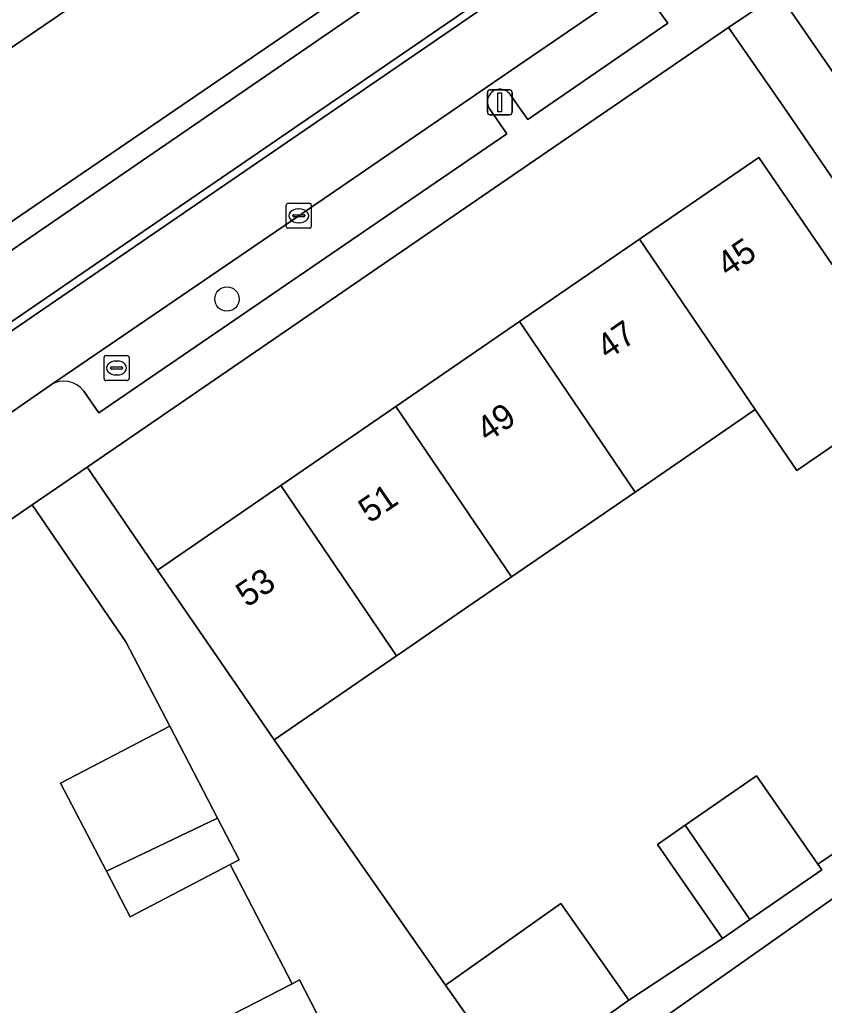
# Model space of a CAD drawing. Extents: x 158086 to 159499, y 382904 to 383981.
# Drawn here: x 158480.03 to 158512.28, y 383517.86 to 383557.35 of the extents above; entities that cross this region are included whole.
import ezdxf

# ---------------------------------------------------------------- set-up
doc = ezdxf.new("R2010")
doc.units = 0
for name, color, linetype in [('IMGEO_Berm_groen', 7, 'Continuous'), ('IMGEO_Boom', 7, 'Continuous'), ('IMGEO_Erf', 7, 'Continuous'), ('IMGEO_Fietspad_gesloten', 7, 'Continuous'), ('IMGEO_Groenvoorziening', 7, 'Continuous'), ('IMGEO_Haag', 7, 'Continuous'), ('IMGEO_Kolk', 7, 'Continuous'), ('IMGEO_Lichtmast', 7, 'Continuous'), ('IMGEO_Pand', 7, 'Continuous'), ('IMGEO_Pand_nummerreeks', 7, 'Continuous'), ('IMGEO_Parkeervlak_open', 7, 'Continuous'), ('IMGEO_Rijbaan_lokaal_open', 7, 'Continuous'), ('IMGEO_Rijbaan_regionaal_gesloten', 7, 'Continuous'), ('IMGEO_Rioolput', 7, 'Continuous'), ('IMGEO_Verkeerseiland_open', 7, 'Continuous'), ('IMGEO_Voetpad_open', 7, 'Continuous')]:
    doc.layers.add(name, color=color, linetype=linetype)

msp = doc.modelspace()

# ---------------------------------------------------------------- linework, layer by layer
at = {"layer": 'IMGEO_Berm_groen'}
for points in [[(158661.52, 383682.534), (158548.056, 383605.231), (158537.837, 383598.268), (158500, 383572.487), (158425.464, 383521.701), (158412.679, 383512.917), (158399.643, 383503.685), (158401.599, 383501.25), (158412.794, 383510.243), (158418.409, 383514.401), (158426.656, 383520.079), (158500, 383570.082), (158538.968, 383596.649), (158549.805, 383604.037), (158646.334, 383669.776)], [(158518.554, 383554.711), (158515.017, 383559.903), (158514.589, 383560.459), (158514.203, 383560.987), (158510.46, 383558.395), (158513.474, 383554.035), (158525.74, 383536.287), (158527.112, 383537.179), (158527.469, 383537.411), (158527.938, 383537.716), (158526.329, 383542.122)]]:
    msp.add_lwpolyline(points, dxfattribs=at)
at = {"layer": 'IMGEO_Boom'}
msp.add_circle((158488.337, 383546.155), 0.489, dxfattribs=at)
at = {"layer": 'IMGEO_Erf'}
for points in [[(158522.697, 383536.266), (158510.636, 383553.886), (158508.446, 383557.036), (158500, 383551.249), (158482.733, 383539.419), (158485.558, 383535.296), (158490.503, 383538.688), (158495.109, 383541.848), (158500.07, 383545.251), (158504.88, 383548.55), (158509.655, 383551.826), (158512.597, 383547.538)], [(158517.558, 383543.666), (158511.18, 383539.29), (158509.511, 383541.723), (158504.701, 383538.423), (158500, 383535.198), (158499.741, 383535.02), (158497.93, 383533.778), (158495.338, 383532), (158495.135, 383531.861), (158490.229, 383528.496), (158497.102, 383518.663), (158501.717, 383521.94), (158504.453, 383518.063), (158508.204, 383520.534), (158505.593, 383524.306), (158506.711, 383525.08), (158509.571, 383527.06), (158512.028, 383523.512), (158517.873, 383527.44)], [(158487.673, 383514.502), (158486.641, 383516.498), (158490.955, 383518.727), (158488.472, 383523.495), (158484.459, 383521.405), (158483.509, 383523.23), (158481.67, 383526.761), (158486.043, 383529.039), (158484.279, 383532.426), (158480.524, 383537.906), (158455.321, 383520.637), (158465.054, 383500), (158466.286, 383497.387)], [(158524.561, 383530.541), (158500.757, 383513.777), (158504.955, 383513.973), (158505.094, 383510.997), (158505.368, 383505.126), (158505.642, 383499.258), (158505.892, 383493.911), (158501.02, 383493.683), (158501.266, 383488.703), (158506.091, 383488.965), (158506.154, 383487.801), (158506.346, 383484.261), (158501.656, 383484.006), (158502.001, 383476.452), (158506.647, 383476.701), (158506.893, 383472.107), (158502.247, 383471.858), (158502.416, 383468.701), (158528.289, 383465.499)]]:
    msp.add_lwpolyline(points, dxfattribs=at)
at = {"layer": 'IMGEO_Fietspad_gesloten'}
for points in [[(158406.477, 383492.138), (158407.038, 383492.595), (158415.949, 383500), (158420.474, 383503.76), (158424.552, 383506.994), (158427.887, 383509.53), (158436.47, 383515.388), (158443.607, 383520.298), (158444.263, 383520.715), (158445.933, 383521.775), (158446.621, 383522.245), (158446.476, 383522.514), (158500, 383559.162), (158541.26, 383587.412), (158544.075, 383589.339), (158618.844, 383640.502), (158640.443, 383655.157), (158646.899, 383659.567), (158648.236, 383660.378)], [(158643.219, 383659.898), (158616.779, 383641.989), (158544.359, 383592.419), (158542.712, 383591.29), (158500, 383562.025), (158434.999, 383517.487), (158427.133, 383512.095)]]:
    msp.add_lwpolyline(points, dxfattribs=at)
at = {"layer": 'IMGEO_Groenvoorziening'}
for points in [[(158427.133, 383512.095), (158434.999, 383517.487), (158500, 383562.025), (158542.712, 383591.29), (158544.359, 383592.419), (158616.779, 383641.989), (158643.219, 383659.898)], [(158609.643, 383637.826), (158596.373, 383628.777), (158581.924, 383618.931), (158567.48, 383609.075), (158549.745, 383596.961), (158545.402, 383594.03), (158542.284, 383591.903), (158520.007, 383576.707), (158505.553, 383566.876), (158500, 383563.101), (158493.571, 383558.73), (158476.685, 383547.207), (158462.204, 383537.344), (158446.926, 383526.907), (158434.349, 383518.331)]]:
    msp.add_lwpolyline(points, dxfattribs=at)
at = {"layer": 'IMGEO_Haag'}
for points in [[(158427.133, 383512.095), (158434.999, 383517.487), (158500, 383562.025), (158542.712, 383591.29), (158544.359, 383592.419), (158616.779, 383641.989), (158643.219, 383659.898)], [(158609.643, 383637.826), (158596.373, 383628.777), (158581.924, 383618.931), (158567.48, 383609.075), (158549.745, 383596.961), (158545.402, 383594.03), (158542.284, 383591.903), (158520.007, 383576.707), (158505.553, 383566.876), (158500, 383563.101), (158493.571, 383558.73), (158476.685, 383547.207), (158462.204, 383537.344), (158446.926, 383526.907), (158434.349, 383518.331)]]:
    msp.add_lwpolyline(points, dxfattribs=at)
at = {"layer": 'IMGEO_Kolk'}
for p, q in [((158490.717, 383549.064), (158490.717, 383549.916)), ((158490.792, 383549.99), (158491.644, 383549.99)), ((158491.205, 383549.77), (158491.23, 383549.77)), ((158491.718, 383549.916), (158491.718, 383549.064)), ((158490.976, 383549.484), (158490.976, 383549.496)), ((158491.414, 383549.447), (158491.016, 383549.447)), ((158491.019, 383549.533), (158491.417, 383549.533)), ((158491.46, 383549.496), (158491.46, 383549.484)), ((158491.644, 383548.99), (158490.792, 383548.99)), ((158491.228, 383549.21), (158491.203, 383549.21))]:
    msp.add_line(p, q, dxfattribs=at)
for points in [[(158490.717, 383549.064), (158490.717, 383549.916)], [(158490.792, 383549.99), (158491.644, 383549.99)], [(158491.718, 383549.916), (158491.718, 383549.064)], [(158491.644, 383548.99), (158490.792, 383548.99)]]:
    msp.add_lwpolyline(points, dxfattribs=at)
for centre, radius, start, end in [((158490.794, 383549.914), 0.0765, 91.552, 178.448), ((158490.794, 383549.914), 0.0765, 91.552, 178.448), ((158491.642, 383549.914), 0.0765, 1.552, 88.448), ((158491.642, 383549.914), 0.0765, 1.552, 88.448), ((158491.016, 383549.493), 0.0403, 85.8775, 175.7526), ((158491.013, 383549.483), 0.0366, 178.938, 274.7102), ((158491.417, 383549.49), 0.043, 264.8664, 352.4533), ((158491.421, 383549.495), 0.0386, 1.7309, 96.639), ((158490.794, 383549.066), 0.0765, 181.552, 268.448), ((158490.794, 383549.066), 0.0765, 181.552, 268.448), ((158491.642, 383549.066), 0.0765, 271.552, 358.448), ((158491.642, 383549.066), 0.0765, 271.552, 358.448)]:
    msp.add_arc(centre, radius, start, end, dxfattribs=at)
for centre, major_axis, ratio, start_param, end_param in [((158491.204, 383549.49), (-0.387, 0.002), 0.722429, 4.712389, 7.853982), ((158491.229, 383549.49), (-0.39, 0.002), 0.717154, 1.570796, 4.712389)]:
    msp.add_ellipse(centre, major_axis=major_axis, ratio=ratio, start_param=start_param, end_param=end_param, dxfattribs=at)
at = {"layer": 'IMGEO_Lichtmast'}
for p, q in [((158498.878, 383554.535), (158499.668, 383554.535)), ((158499.668, 383554.535), (158498.878, 383554.535)), ((158498.778, 383553.635), (158498.778, 383554.435)), ((158498.778, 383554.435), (158498.778, 383553.635)), ((158499.768, 383554.435), (158499.768, 383553.635)), ((158499.768, 383553.635), (158499.768, 383554.435)), ((158499.668, 383553.535), (158498.878, 383553.535)), ((158498.878, 383553.535), (158499.668, 383553.535))]:
    msp.add_line(p, q, dxfattribs=at)
msp.add_lwpolyline([(158499.198, 383554.41), (158499.348, 383554.41), (158499.348, 383553.66), (158499.198, 383553.66), (158499.198, 383554.41)], dxfattribs=at)
for centre, start, end in [((158498.878, 383554.435), 90, 180), ((158498.878, 383554.435), 90, 180), ((158499.668, 383554.435), 0, 90), ((158499.668, 383554.435), 360, 90), ((158498.878, 383553.635), 180, 270), ((158498.878, 383553.635), 180, 270), ((158499.668, 383553.635), 270, 0), ((158499.668, 383553.635), 270, 0)]:
    msp.add_arc(centre, 0.1, start, end, dxfattribs=at)
at = {"layer": 'IMGEO_Pand'}
for points in [[(158509.511, 383541.723), (158511.18, 383539.29), (158517.558, 383543.666), (158514.164, 383548.613), (158512.597, 383547.538), (158509.655, 383551.826), (158504.88, 383548.55)], [(158509.511, 383541.723), (158504.88, 383548.55), (158500.07, 383545.251), (158504.701, 383538.423)], [(158495.109, 383541.848), (158499.741, 383535.02), (158500, 383535.198), (158504.701, 383538.423), (158500.07, 383545.251)], [(158495.109, 383541.848), (158490.503, 383538.688), (158495.135, 383531.861), (158495.338, 383532), (158497.93, 383533.778), (158499.741, 383535.02)], [(158490.503, 383538.688), (158485.558, 383535.296), (158488.387, 383531.174), (158490.229, 383528.496), (158495.135, 383531.861)], [(158487.964, 383525.351), (158486.043, 383529.039), (158481.67, 383526.761), (158483.509, 383523.23)], [(158509.571, 383527.06), (158506.711, 383525.08), (158509.299, 383521.293), (158512.182, 383523.289), (158512.028, 383523.512)], [(158488.472, 383523.495), (158488.833, 383523.683), (158487.964, 383525.351), (158483.509, 383523.23), (158484.459, 383521.405)], [(158509.299, 383521.293), (158506.711, 383525.08), (158505.593, 383524.306), (158508.204, 383520.534)], [(158497.102, 383518.663), (158499.577, 383515.156), (158502.663, 383516.8), (158504.453, 383518.063), (158501.717, 383521.94)], [(158492.356, 383516.731), (158491.247, 383518.878), (158490.955, 383518.727), (158486.641, 383516.498), (158487.673, 383514.502)]]:
    msp.add_lwpolyline(points, close=True, dxfattribs=at)
at = {"layer": 'IMGEO_Parkeervlak_open'}
for points in [[(158505.676, 383559.389), (158500, 383555.503), (158491.218, 383549.491), (158481.262, 383542.708)], [(158499.705, 383554.334), (158500, 383553.914), (158500.396, 383553.351), (158506.012, 383557.202), (158505.432, 383557.993)], [(158482.597, 383542.465), (158483.198, 383541.595), (158499.561, 383552.77), (158498.878, 383553.761)]]:
    msp.add_lwpolyline(points, dxfattribs=at)
for centre, radius, start, end in [((158499.283, 383554.059), 0.503, 33.0977, 216.3358), ((158481.798, 383541.865), 0.999, 36.8999, 122.4678)]:
    msp.add_arc(centre, radius, start, end, dxfattribs=at)
at = {"layer": 'IMGEO_Rijbaan_lokaal_open'}
for points in [[(158646.837, 383659.134), (158640.621, 383654.875), (158619.029, 383640.224), (158544.259, 383589.076), (158541.457, 383587.159), (158500, 383558.782), (158446.621, 383522.245), (158445.933, 383521.775)], [(158445.43, 383519.13), (158445.935, 383518.444), (158446.739, 383519.013), (158452.453, 383522.878), (158459.339, 383527.68), (158463.394, 383530.431), (158475.256, 383538.536), (158476.934, 383539.712), (158477.488, 383540.1), (158481.262, 383542.708), (158491.218, 383549.491), (158500, 383555.503), (158505.676, 383559.389), (158506.701, 383560.098), (158509.297, 383561.87), (158518.272, 383568.017)]]:
    msp.add_lwpolyline(points, dxfattribs=at)
at = {"layer": 'IMGEO_Rijbaan_regionaal_gesloten'}
for points in [[(158646.334, 383669.776), (158549.805, 383604.037), (158538.968, 383596.649), (158500, 383570.082), (158426.656, 383520.079)], [(158434.349, 383518.331), (158446.926, 383526.907), (158462.204, 383537.344), (158476.685, 383547.207), (158493.571, 383558.73), (158500, 383563.101), (158505.553, 383566.876), (158520.007, 383576.707), (158542.284, 383591.903), (158545.402, 383594.03), (158549.745, 383596.961), (158567.48, 383609.075), (158581.924, 383618.931), (158596.373, 383628.777), (158609.643, 383637.826)]]:
    msp.add_lwpolyline(points, dxfattribs=at)
at = {"layer": 'IMGEO_Rioolput'}
for p, q in [((158483.486, 383543.892), (158484.338, 383543.892)), ((158483.411, 383542.966), (158483.411, 383543.818)), ((158483.899, 383543.672), (158483.924, 383543.672)), ((158484.412, 383543.818), (158484.412, 383542.966)), ((158483.67, 383543.386), (158483.67, 383543.398)), ((158484.108, 383543.349), (158483.71, 383543.349)), ((158483.713, 383543.435), (158484.111, 383543.435)), ((158483.922, 383543.112), (158483.897, 383543.112)), ((158484.154, 383543.398), (158484.154, 383543.386)), ((158484.338, 383542.892), (158483.486, 383542.892))]:
    msp.add_line(p, q, dxfattribs=at)
for points in [[(158483.486, 383543.892), (158484.338, 383543.892)], [(158483.411, 383542.966), (158483.411, 383543.818)], [(158484.412, 383543.818), (158484.412, 383542.966)], [(158484.338, 383542.892), (158483.486, 383542.892)]]:
    msp.add_lwpolyline(points, dxfattribs=at)
for centre, radius, start, end in [((158483.488, 383543.816), 0.0765, 91.552, 178.448), ((158483.488, 383543.816), 0.0765, 91.552, 178.448), ((158484.336, 383543.816), 0.0765, 1.552, 88.448), ((158484.336, 383543.816), 0.0765, 1.552, 88.448), ((158483.71, 383543.395), 0.0403, 85.8775, 175.7526), ((158483.707, 383543.385), 0.0366, 178.938, 274.7102), ((158484.111, 383543.392), 0.043, 264.8664, 352.4533), ((158484.115, 383543.397), 0.0386, 1.7309, 96.639), ((158483.488, 383542.968), 0.0765, 181.552, 268.448), ((158483.488, 383542.968), 0.0765, 181.552, 268.448), ((158484.336, 383542.968), 0.0765, 271.552, 358.448), ((158484.336, 383542.968), 0.0765, 271.552, 358.448)]:
    msp.add_arc(centre, radius, start, end, dxfattribs=at)
for centre, major_axis, ratio, start_param, end_param in [((158483.898, 383543.392), (-0.387, 0.002), 0.722429, 4.712389, 7.853982), ((158483.923, 383543.392), (-0.39, 0.002), 0.717154, 1.570796, 4.712389)]:
    msp.add_ellipse(centre, major_axis=major_axis, ratio=ratio, start_param=start_param, end_param=end_param, dxfattribs=at)
at = {"layer": 'IMGEO_Verkeerseiland_open'}
msp.add_lwpolyline([(158649.379, 383658.827), (158648.905, 383659.524), (158648.236, 383660.378), (158646.899, 383659.567), (158640.443, 383655.157), (158618.844, 383640.502), (158544.075, 383589.339), (158541.26, 383587.412), (158500, 383559.162), (158446.476, 383522.514), (158446.621, 383522.245), (158500, 383558.782), (158541.457, 383587.159), (158544.259, 383589.076), (158619.029, 383640.224), (158640.621, 383654.875), (158646.837, 383659.134)], dxfattribs=at)
at = {"layer": 'IMGEO_Voetpad_open'}
for points in [[(158459.339, 383527.68), (158452.453, 383522.878), (158455.321, 383520.637), (158480.524, 383537.906), (158482.733, 383539.419), (158500, 383551.249), (158508.446, 383557.036), (158510.46, 383558.395), (158514.203, 383560.987), (158518.351, 383563.801)], [(158513.474, 383554.035), (158510.46, 383558.395), (158508.446, 383557.036), (158510.636, 383553.886), (158522.697, 383536.266)], [(158505.432, 383557.993), (158506.012, 383557.202), (158500.396, 383553.351), (158500, 383553.914), (158499.705, 383554.334)], [(158498.878, 383553.761), (158499.561, 383552.77), (158483.198, 383541.595), (158482.597, 383542.465)], [(158481.262, 383542.708), (158477.488, 383540.1), (158476.934, 383539.712)], [(158499.577, 383515.156), (158497.102, 383518.663), (158490.229, 383528.496), (158488.387, 383531.174), (158485.558, 383535.296), (158482.733, 383539.419), (158480.524, 383537.906), (158484.279, 383532.426), (158486.043, 383529.039), (158487.964, 383525.351), (158488.833, 383523.683), (158488.472, 383523.495), (158490.955, 383518.727), (158491.247, 383518.878), (158492.356, 383516.731)], [(158500.498, 383504.865), (158500.224, 383510.736), (158500.083, 383513.745), (158500.757, 383513.777), (158524.561, 383530.541)], [(158517.873, 383527.44), (158512.028, 383523.512), (158512.182, 383523.289), (158509.299, 383521.293), (158508.204, 383520.534), (158504.453, 383518.063), (158502.663, 383516.8)]]:
    msp.add_lwpolyline(points, dxfattribs=at)
for centre, radius, start, end in [((158499.283, 383554.059), 0.503, 33.0977, 216.3358), ((158481.798, 383541.865), 0.999, 36.8999, 122.4678)]:
    msp.add_arc(centre, radius, start, end, dxfattribs=at)

# ---------------------------------------------------------------- texts
at = {"layer": 'IMGEO_Pand_nummerreeks'}
for s, rotation, p in [('45', 34.4492, (158508.419, 383547.001)), ('47', 34.4492, (158503.599, 383543.695)), ('49', 34.4492, (158498.78, 383540.389)), ('51', 34.452, (158494.055, 383537.147)), ('53', 34.452, (158489.142, 383533.777))]:
    msp.add_text(s, height=1, rotation=rotation, dxfattribs=at).set_placement(p)

doc.saveas('drawing.dxf')
